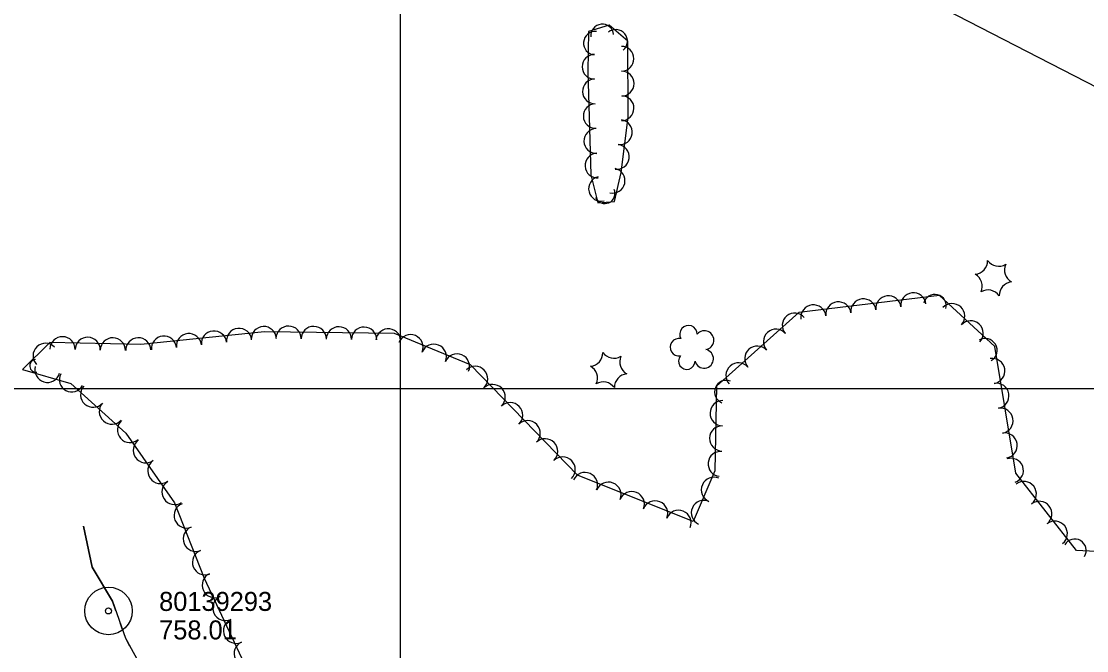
# Model space of a CAD drawing. Extents: x 591954 to 597000, y 198576 to 213500.
# Drawn here: x 595880.1 to 596216.8, y 204417.2 to 204616 of the extents above; entities that cross this region are included whole.
import ezdxf

# ---------------------------------------------------------------- set-up
doc = ezdxf.new("R2010")
doc.units = 0
for name, color, linetype in [('Level 10', 7, 'Continuous'), ('Level 18', 7, 'Continuous'), ('Level 19', 7, 'Continuous'), ('Level 4', 7, 'Continuous'), ('Level 6', 7, 'Continuous')]:
    doc.layers.add(name, color=color, linetype=linetype)

msp = doc.modelspace()

# ---------------------------------------------------------------- linework, layer by layer
at = {"layer": 'Level 10'}
for p, q in [((596000, 204000), (596000, 205500)), ((596000, 204000), (596000, 205500)), ((596000, 204000), (596000, 205500)), ((595000, 204500), (597000, 204500)), ((595000, 204500), (597000, 204500)), ((595000, 204500), (596500, 204500)), ((595000, 204500), (597000, 204500)), ((596000, 203500), (596000, 204500))]:
    msp.add_line(p, q, dxfattribs=at)
at = {"layer": 'Level 18'}
for points in [[(596059.69, 204582.11), (596060.13, 204567.43), (596062.33, 204558.61), (596067.59, 204559.04), (596069.71, 204568.17), (596071.94, 204585.68), (596071.81, 204609.75), (596065.89, 204614.76), (596059.37, 204612.8), (596059.16, 204600.08), (596059.69, 204582.11)], [(596059.69, 204582.11), (596060.13, 204567.43), (596062.33, 204558.61), (596067.59, 204559.04), (596069.71, 204568.17), (596071.94, 204585.68), (596071.81, 204609.75), (596065.89, 204614.76), (596059.37, 204612.8), (596059.16, 204600.08), (596059.69, 204582.11)], [(596059.69, 204582.11), (596060.13, 204567.43), (596062.33, 204558.61), (596067.59, 204559.04), (596069.71, 204568.17), (596071.94, 204585.68), (596071.81, 204609.75), (596065.89, 204614.76), (596059.37, 204612.8), (596059.16, 204600.08), (596059.69, 204582.11)], [(596272.38, 204441.8), (596236.02, 204447.62), (596213.53, 204448.8), (596194.41, 204473.25), (596187.77, 204513.22), (596170.3, 204529.34), (596125.78, 204523.96), (596099.83, 204500.7), (596099.31, 204473.99), (596092.39, 204457.96), (596055.85, 204472.61), (596022.13, 204507.5), (595998.03, 204517.38), (595956.95, 204517.92), (595917.89, 204513.92), (595889.11, 204514.55), (595880.48, 204506), (595895.81, 204501.59), (595913.18, 204485.87), (595928.57, 204463.92), (595937.93, 204440.08), (595954.44, 204404.78)], [(596272.38, 204441.8), (596236.02, 204447.62), (596213.53, 204448.8), (596194.41, 204473.25), (596187.77, 204513.22), (596170.3, 204529.34), (596125.78, 204523.96), (596099.83, 204500.7), (596099.31, 204473.99), (596092.39, 204457.96), (596055.85, 204472.61), (596022.13, 204507.5), (595998.03, 204517.38), (595956.95, 204517.92), (595917.89, 204513.92), (595889.11, 204514.55), (595880.48, 204506), (595895.81, 204501.59), (595913.18, 204485.87), (595928.57, 204463.92), (595937.93, 204440.08), (595954.44, 204404.78)], [(596272.38, 204441.8), (596236.02, 204447.62), (596213.53, 204448.8), (596194.41, 204473.25), (596187.77, 204513.22), (596170.3, 204529.34), (596125.78, 204523.96), (596099.83, 204500.7), (596099.31, 204473.99), (596092.39, 204457.96), (596055.85, 204472.61), (596022.13, 204507.5), (595998.03, 204517.38), (595956.95, 204517.92), (595917.89, 204513.92), (595889.11, 204514.55), (595880.48, 204506), (595895.81, 204501.59), (595913.18, 204485.87), (595928.57, 204463.92), (595937.93, 204440.08), (595954.44, 204404.78)]]:
    msp.add_lwpolyline(points, dxfattribs=at)
for centre, radius, start, end in [((596063.71, 204611.46), 3.62, 6.0411, 186.0258), ((596063.71, 204611.46), 3.62, 6.0411, 186.0258), ((596063.71, 204611.46), 3.62, 6.0411, 186.0258), ((596061.53, 204609.08), 3.73, 84.9348, 264.9195), ((596061.53, 204609.08), 3.73, 84.9348, 264.9195), ((596061.53, 204609.08), 3.73, 84.9348, 264.9195), ((596067.99, 204609.67), 3.68, 309.8053, 129.7899), ((596067.99, 204609.67), 3.68, 309.8053, 129.7899), ((596067.99, 204609.67), 3.68, 309.8053, 129.7899), ((596069.79, 204604.14), 3.92, 270.3146, 90.2993), ((596069.79, 204604.14), 3.92, 270.3146, 90.2993), ((596069.79, 204604.14), 3.92, 270.3146, 90.2993), ((596061.29, 204601.61), 3.92, 89.8761, 269.8607), ((596061.29, 204601.61), 3.92, 89.8761, 269.8607), ((596061.29, 204601.61), 3.92, 89.8761, 269.8607), ((596061.4, 204593.84), 3.92, 91.704, 271.6886), ((596061.4, 204593.84), 3.92, 91.704, 271.6886), ((596061.4, 204593.84), 3.92, 91.704, 271.6886), ((596069.83, 204596.3), 3.92, 270.3074, 90.292), ((596069.83, 204596.3), 3.92, 270.3074, 90.292), ((596069.83, 204596.3), 3.92, 270.3074, 90.292), ((596069.8, 204588.51), 3.92, 269.232, 89.2166), ((596069.8, 204588.51), 3.92, 269.232, 89.2166), ((596069.8, 204588.51), 3.92, 269.232, 89.2166), ((596061.61, 204586.05), 3.88, 91.7082, 271.6929), ((596061.61, 204586.05), 3.88, 91.7082, 271.6929), ((596061.61, 204586.05), 3.88, 91.7082, 271.6929), ((596069.27, 204580.94), 3.92, 262.7512, 82.7358), ((596069.27, 204580.94), 3.92, 262.7512, 82.7358), ((596069.27, 204580.94), 3.92, 262.7512, 82.7358), ((596061.86, 204578.17), 3.92, 91.7037, 271.6884), ((596061.86, 204578.17), 3.92, 91.7037, 271.6884), ((596061.86, 204578.17), 3.92, 91.7037, 271.6884), ((596068.28, 204573.16), 3.92, 262.7439, 82.7286), ((596068.28, 204573.16), 3.92, 262.7439, 82.7286), ((596068.28, 204573.16), 3.92, 262.7439, 82.7286), ((596062.2, 204570.41), 3.91, 93.3888, 273.3734), ((596062.2, 204570.41), 3.91, 93.3888, 273.3734), ((596062.2, 204570.41), 3.91, 93.3888, 273.3734), ((596063.33, 204563.08), 3.92, 104.0209, 284.0055), ((596063.33, 204563.08), 3.92, 104.0209, 284.0055), ((596063.33, 204563.08), 3.92, 104.0209, 284.0055), ((596066.97, 204565.63), 3.92, 257.5732, 77.5579), ((596066.97, 204565.63), 3.92, 257.5732, 77.5579), ((596066.97, 204565.63), 3.92, 257.5732, 77.5579), ((596064.53, 204561.6), 3.19, 203.8481, 23.8328), ((596064.53, 204561.6), 3.19, 203.8481, 23.8328), ((596064.53, 204561.6), 3.19, 203.8481, 23.8328), ((596181.18, 204540.34), 4.3, 275.2113, 0.9762), ((596181.18, 204540.34), 4.3, 275.2113, 0.9762), ((596181.18, 204540.34), 4.3, 275.2113, 0.9762), ((596188.99, 204542.9), 4.3, 215.2113, 300.9762), ((596188.99, 204542.9), 4.3, 215.2113, 300.9762), ((596188.99, 204542.9), 4.3, 215.2113, 300.9762), ((596195.11, 204537.41), 4.3, 155.2113, 240.9762), ((596195.11, 204537.41), 4.3, 155.2113, 240.9762), ((596195.11, 204537.41), 4.3, 155.2113, 240.9762), ((596179.48, 204532.3), 4.3, 335.2113, 60.9762), ((596179.48, 204532.3), 4.3, 335.2113, 60.9762), ((596179.48, 204532.3), 4.3, 335.2113, 60.9762), ((596193.42, 204529.36), 4.3, 95.2113, 180.9762), ((596193.42, 204529.36), 4.3, 95.2113, 180.9762), ((596193.42, 204529.36), 4.3, 95.2113, 180.9762), ((596162.03, 204526.24), 3.98, 6.8996, 186.8843), ((596162.03, 204526.24), 3.98, 6.8996, 186.8843), ((596162.03, 204526.24), 3.98, 6.8996, 186.8843), ((596168.8, 204526.08), 3.62, 346.192, 166.1767), ((596168.8, 204526.08), 3.62, 346.192, 166.1767), ((596168.8, 204526.08), 3.62, 346.192, 166.1767), ((596185.6, 204526.81), 4.3, 35.2113, 120.9762), ((596185.6, 204526.81), 4.3, 35.2113, 120.9762), ((596185.6, 204526.81), 4.3, 35.2113, 120.9762), ((596130.43, 204522.42), 3.98, 6.8996, 186.8843), ((596130.43, 204522.42), 3.98, 6.8996, 186.8843), ((596130.43, 204522.42), 3.98, 6.8996, 186.8843), ((596138.33, 204523.38), 3.98, 6.8925, 186.8771), ((596138.33, 204523.38), 3.98, 6.8925, 186.8771), ((596138.33, 204523.38), 3.98, 6.8925, 186.8771), ((596146.23, 204524.33), 3.98, 6.8988, 186.8834), ((596146.23, 204524.33), 3.98, 6.8988, 186.8834), ((596146.23, 204524.33), 3.98, 6.8988, 186.8834), ((596154.13, 204525.29), 3.98, 6.8925, 186.8771), ((596154.13, 204525.29), 3.98, 6.8925, 186.8771), ((596154.13, 204525.29), 3.98, 6.8925, 186.8771), ((596174.28, 204522.83), 3.98, 317.3194, 137.3041), ((596174.28, 204522.83), 3.98, 317.3194, 137.3041), ((596174.28, 204522.83), 3.98, 317.3194, 137.3041), ((596124.53, 204519.9), 3.94, 39.9947, 219.9794), ((596124.53, 204519.9), 3.94, 39.9947, 219.9794), ((596124.53, 204519.9), 3.94, 39.9947, 219.9794), ((595956.77, 204515.6), 3.97, 2.7995, 182.7842), ((595956.77, 204515.6), 3.97, 2.7995, 182.7842), ((595956.77, 204515.6), 3.97, 2.7995, 182.7842), ((595964.59, 204515.73), 3.98, 359.2517, 179.2364), ((595964.59, 204515.73), 3.98, 359.2517, 179.2364), ((595964.59, 204515.73), 3.98, 359.2517, 179.2364), ((595972.55, 204515.63), 3.98, 359.2589, 179.2436), ((595972.55, 204515.63), 3.98, 359.2589, 179.2436), ((595972.55, 204515.63), 3.98, 359.2589, 179.2436), ((595980.5, 204515.52), 3.98, 359.2517, 179.2364), ((595980.5, 204515.52), 3.98, 359.2517, 179.2364), ((595980.5, 204515.52), 3.98, 359.2517, 179.2364), ((596090.95, 204517.12), 2.78, 1.3946, 209.1675), ((596090.95, 204517.12), 2.78, 1.3946, 209.1675), ((596090.95, 204517.12), 2.78, 1.3946, 209.1675), ((596180.13, 204517.43), 3.98, 317.3194, 137.3041), ((596180.13, 204517.43), 3.98, 317.3194, 137.3041), ((596180.13, 204517.43), 3.98, 317.3194, 137.3041), ((595893.15, 204512.38), 3.98, 358.7405, 178.7252), ((595893.15, 204512.38), 3.98, 358.7405, 178.7252), ((595893.15, 204512.38), 3.98, 358.7405, 178.7252), ((595901.11, 204512.2), 3.98, 358.7476, 178.7323), ((595901.11, 204512.2), 3.98, 358.7476, 178.7323), ((595901.11, 204512.2), 3.98, 358.7476, 178.7323), ((595925.2, 204512.57), 3.98, 5.8558, 185.8405), ((595925.2, 204512.57), 3.98, 5.8558, 185.8405), ((595925.2, 204512.57), 3.98, 5.8558, 185.8405), ((595933.12, 204513.38), 3.98, 5.8494, 185.834), ((595933.12, 204513.38), 3.98, 5.8494, 185.834), ((595933.12, 204513.38), 3.98, 5.8494, 185.834), ((595941.04, 204514.19), 3.98, 5.8558, 185.8405), ((595941.04, 204514.19), 3.98, 5.8558, 185.8405), ((595941.04, 204514.19), 3.98, 5.8558, 185.8405), ((595948.95, 204515), 3.98, 5.8494, 185.834), ((595948.95, 204515), 3.98, 5.8494, 185.834), ((595948.95, 204515), 3.98, 5.8494, 185.834), ((595988.46, 204515.42), 3.98, 359.259, 179.2437), ((595988.46, 204515.42), 3.98, 359.259, 179.2437), ((595988.46, 204515.42), 3.98, 359.259, 179.2437), ((595996.1, 204514.92), 3.92, 352.8201, 172.8048), ((595996.1, 204514.92), 3.92, 352.8201, 172.8048), ((595996.1, 204514.92), 3.92, 352.8201, 172.8048), ((596003.14, 204513.03), 3.98, 337.709, 157.6936), ((596003.14, 204513.03), 3.98, 337.709, 157.6936), ((596003.14, 204513.03), 3.98, 337.709, 157.6936), ((596096, 204515.26), 2.97, 278.4237, 139.6575), ((596096, 204515.26), 2.97, 278.4237, 139.6575), ((596096, 204515.26), 2.97, 278.4237, 139.6575), ((596118.62, 204514.74), 3.98, 41.8804, 221.865), ((596118.62, 204514.74), 3.98, 41.8804, 221.865), ((596118.62, 204514.74), 3.98, 41.8804, 221.865), ((595887.82, 204510.3), 3.96, 44.1848, 224.1694), ((595887.82, 204510.3), 3.96, 44.1848, 224.1694), ((595887.82, 204510.3), 3.96, 44.1848, 224.1694), ((595909.07, 204512.03), 3.98, 358.7477, 178.7324), ((595909.07, 204512.03), 3.98, 358.7477, 178.7324), ((595909.07, 204512.03), 3.98, 358.7477, 178.7324), ((595917.12, 204512.05), 3.97, 1.5585, 181.5432), ((595917.12, 204512.05), 3.97, 1.5585, 181.5432), ((595917.12, 204512.05), 3.97, 1.5585, 181.5432), ((596010.5, 204510.01), 3.98, 337.7129, 157.6976), ((596010.5, 204510.01), 3.98, 337.7129, 157.6976), ((596010.5, 204510.01), 3.98, 337.7129, 157.6976), ((596087.95, 204513.04), 2.78, 78.0716, 279.0826), ((596087.95, 204513.04), 2.78, 78.0716, 279.0826), ((596087.95, 204513.04), 2.78, 78.0716, 279.0826), ((596112.69, 204509.43), 3.98, 41.8857, 221.8704), ((596112.69, 204509.43), 3.98, 41.8857, 221.8704), ((596112.69, 204509.43), 3.98, 41.8857, 221.8704), ((596184.71, 204512.02), 3.77, 300.9023, 120.887), ((596184.71, 204512.02), 3.77, 300.9023, 120.887), ((596184.71, 204512.02), 3.77, 300.9023, 120.887), ((596017.82, 204506.97), 3.97, 337.0592, 157.0439), ((596017.82, 204506.97), 3.97, 337.0592, 157.0439), ((596017.82, 204506.97), 3.97, 337.0592, 157.0439), ((596059.6, 204511.31), 4.3, 275.2113, 0.9762), ((596059.6, 204511.31), 4.3, 275.2113, 0.9762), ((596059.6, 204511.31), 4.3, 275.2113, 0.9762), ((596067.41, 204513.87), 4.3, 215.2113, 300.9762), ((596067.41, 204513.87), 4.3, 215.2113, 300.9762), ((596067.41, 204513.87), 4.3, 215.2113, 300.9762), ((596073.53, 204508.37), 4.3, 155.2113, 240.9762), ((596073.53, 204508.37), 4.3, 155.2113, 240.9762), ((596073.53, 204508.37), 4.3, 155.2113, 240.9762), ((596090.42, 204508.64), 2.61, 140.7797, 358.7123), ((596090.42, 204508.64), 2.61, 140.7797, 358.7123), ((596090.42, 204508.64), 2.61, 140.7797, 358.7123), ((596095.88, 204509.4), 2.97, 196.0745, 79.0477), ((596095.88, 204509.4), 2.97, 196.0745, 79.0477), ((596095.88, 204509.4), 2.97, 196.0745, 79.0477), ((596186.94, 204505.53), 3.98, 279.438, 99.4227), ((596186.94, 204505.53), 3.98, 279.438, 99.4227), ((596186.94, 204505.53), 3.98, 279.438, 99.4227), ((595884.82, 204507.13), 2.03, 96.5907, 276.5754), ((595884.82, 204507.13), 2.03, 96.5907, 276.5754), ((595884.82, 204507.13), 2.03, 96.5907, 276.5754), ((595888.4, 204505.89), 3.98, 163.9387, 343.9233), ((595888.4, 204505.89), 3.98, 163.9387, 343.9233), ((595888.4, 204505.89), 3.98, 163.9387, 343.9233), ((596023.56, 204503.03), 3.98, 314.0303, 134.0149), ((596023.56, 204503.03), 3.98, 314.0303, 134.0149), ((596023.56, 204503.03), 3.98, 314.0303, 134.0149), ((596057.9, 204503.27), 4.3, 335.2113, 60.9762), ((596057.9, 204503.27), 4.3, 335.2113, 60.9762), ((596057.9, 204503.27), 4.3, 335.2113, 60.9762), ((596106.76, 204504.12), 3.98, 41.8804, 221.865), ((596106.76, 204504.12), 3.98, 41.8804, 221.865), ((596106.76, 204504.12), 3.98, 41.8804, 221.865), ((595896.03, 204502.76), 3.88, 152.0647, 332.0494), ((595896.03, 204502.76), 3.88, 152.0647, 332.0494), ((595896.03, 204502.76), 3.88, 152.0647, 332.0494), ((596071.84, 204500.33), 4.3, 95.2113, 180.9762), ((596071.84, 204500.33), 4.3, 95.2113, 180.9762), ((596071.84, 204500.33), 4.3, 95.2113, 180.9762), ((595902.85, 204498.03), 3.98, 137.8696, 317.8542), ((595902.85, 204498.03), 3.98, 137.8696, 317.8542), ((595902.85, 204498.03), 3.98, 137.8696, 317.8542), ((596029.09, 204497.3), 3.98, 314.0353, 134.0199), ((596029.09, 204497.3), 3.98, 314.0353, 134.0199), ((596029.09, 204497.3), 3.98, 314.0353, 134.0199), ((596064.02, 204497.78), 4.3, 35.2113, 120.9762), ((596064.02, 204497.78), 4.3, 35.2113, 120.9762), ((596064.02, 204497.78), 4.3, 35.2113, 120.9762), ((596102.86, 204498.91), 3.66, 68.5672, 248.5519), ((596102.86, 204498.91), 3.66, 68.5672, 248.5519), ((596102.86, 204498.91), 3.66, 68.5672, 248.5519), ((596188.24, 204497.68), 3.98, 279.438, 99.4227), ((596188.24, 204497.68), 3.98, 279.438, 99.4227), ((596188.24, 204497.68), 3.98, 279.438, 99.4227), ((596101.75, 204492.19), 3.98, 88.9061, 268.8908), ((596101.75, 204492.19), 3.98, 88.9061, 268.8908), ((596101.75, 204492.19), 3.98, 88.9061, 268.8908), ((595908.75, 204492.69), 3.98, 137.8749, 317.8596), ((595908.75, 204492.69), 3.98, 137.8749, 317.8596), ((595908.75, 204492.69), 3.98, 137.8749, 317.8596), ((596034.62, 204491.58), 3.98, 314.0354, 134.0201), ((596034.62, 204491.58), 3.98, 314.0354, 134.0201), ((596034.62, 204491.58), 3.98, 314.0354, 134.0201), ((596189.54, 204489.83), 3.98, 279.444, 99.4286), ((596189.54, 204489.83), 3.98, 279.444, 99.4286), ((596189.54, 204489.83), 3.98, 279.444, 99.4286), ((595914.47, 204486.87), 3.96, 131.2965, 311.2812), ((595914.47, 204486.87), 3.96, 131.2965, 311.2812), ((595914.47, 204486.87), 3.96, 131.2965, 311.2812), ((596040.15, 204485.86), 3.98, 314.0303, 134.0149), ((596040.15, 204485.86), 3.98, 314.0303, 134.0149), ((596040.15, 204485.86), 3.98, 314.0303, 134.0149), ((596101.59, 204484.23), 3.98, 88.9061, 268.8908), ((596101.59, 204484.23), 3.98, 88.9061, 268.8908), ((596101.59, 204484.23), 3.98, 88.9061, 268.8908), ((596190.85, 204481.98), 3.98, 279.438, 99.4227), ((596190.85, 204481.98), 3.98, 279.438, 99.4227), ((596190.85, 204481.98), 3.98, 279.438, 99.4227), ((595919.51, 204480.47), 3.98, 125.0457, 305.0304), ((595919.51, 204480.47), 3.98, 125.0457, 305.0304), ((595919.51, 204480.47), 3.98, 125.0457, 305.0304), ((596045.68, 204480.13), 3.98, 314.0353, 134.0199), ((596045.68, 204480.13), 3.98, 314.0353, 134.0199), ((596045.68, 204480.13), 3.98, 314.0353, 134.0199), ((596101.09, 204476.18), 3.93, 84.3283, 264.3129), ((596101.09, 204476.18), 3.93, 84.3283, 264.3129), ((596101.09, 204476.18), 3.93, 84.3283, 264.3129), ((595924.08, 204473.95), 3.98, 125.0516, 305.0363), ((595924.08, 204473.95), 3.98, 125.0516, 305.0363), ((595924.08, 204473.95), 3.98, 125.0516, 305.0363), ((596051.21, 204474.41), 3.98, 314.0303, 134.0149), ((596051.21, 204474.41), 3.98, 314.0303, 134.0149), ((596051.21, 204474.41), 3.98, 314.0303, 134.0149), ((596192.92, 204474.08), 3.87, 289.2131, 109.1978), ((596192.92, 204474.08), 3.87, 289.2131, 109.1978), ((596192.92, 204474.08), 3.87, 289.2131, 109.1978), ((596058.28, 204469.52), 3.96, 336.5781, 156.5628), ((596058.28, 204469.52), 3.96, 336.5781, 156.5628), ((596058.28, 204469.52), 3.96, 336.5781, 156.5628), ((595928.57, 204467.31), 3.97, 123.0966, 303.0813), ((595928.57, 204467.31), 3.97, 123.0966, 303.0813), ((595928.57, 204467.31), 3.97, 123.0966, 303.0813), ((596065.66, 204466.44), 3.98, 338.1675, 158.1522), ((596065.66, 204466.44), 3.98, 338.1675, 158.1522), ((596065.66, 204466.44), 3.98, 338.1675, 158.1522), ((596098.99, 204467.99), 3.98, 66.6607, 246.6453), ((596098.99, 204467.99), 3.98, 66.6607, 246.6453), ((596098.99, 204467.99), 3.98, 66.6607, 246.6453), ((596196.91, 204466.67), 3.98, 308.0266, 128.0113), ((596196.91, 204466.67), 3.98, 308.0266, 128.0113), ((596196.91, 204466.67), 3.98, 308.0266, 128.0113), ((596073.04, 204463.48), 3.98, 338.1581, 158.1428), ((596073.04, 204463.48), 3.98, 338.1581, 158.1428), ((596073.04, 204463.48), 3.98, 338.1581, 158.1428), ((595932.39, 204459.91), 3.98, 111.4468, 291.4315), ((595932.39, 204459.91), 3.98, 111.4468, 291.4315), ((595932.39, 204459.91), 3.98, 111.4468, 291.4315), ((596080.43, 204460.51), 3.98, 338.1675, 158.1522), ((596080.43, 204460.51), 3.98, 338.1675, 158.1522), ((596080.43, 204460.51), 3.98, 338.1675, 158.1522), ((596095.77, 204460.74), 3.92, 65.8205, 245.8052), ((596095.77, 204460.74), 3.92, 65.8205, 245.8052), ((596095.77, 204460.74), 3.92, 65.8205, 245.8052), ((596201.81, 204460.4), 3.98, 308.0266, 128.0113), ((596201.81, 204460.4), 3.98, 308.0266, 128.0113), ((596201.81, 204460.4), 3.98, 308.0266, 128.0113), ((596087.82, 204457.55), 3.98, 338.1648, 158.1495), ((596087.82, 204457.55), 3.98, 338.1648, 158.1495), ((596087.82, 204457.55), 3.98, 338.1648, 158.1495), ((595935.29, 204452.5), 3.98, 111.4468, 291.4315), ((595935.29, 204452.5), 3.98, 111.4468, 291.4315), ((595935.29, 204452.5), 3.98, 111.4468, 291.4315), ((596206.71, 204454.13), 3.98, 308.0266, 128.0113), ((596206.71, 204454.13), 3.98, 308.0266, 128.0113), ((596206.71, 204454.13), 3.98, 308.0266, 128.0113), ((596212.98, 204448.81), 3.63, 329.6346, 149.6193), ((596212.98, 204448.81), 3.63, 329.6346, 149.6193), ((596212.98, 204448.81), 3.63, 329.6346, 149.6193), ((595938.2, 204445.09), 3.98, 111.4535, 291.4382), ((595938.2, 204445.09), 3.98, 111.4535, 291.4382), ((595938.2, 204445.09), 3.98, 111.4535, 291.4382), ((595941.28, 204437.89), 3.98, 114.8014, 294.7861), ((595941.28, 204437.89), 3.98, 114.8014, 294.7861), ((595941.28, 204437.89), 3.98, 114.8014, 294.7861), ((595944.63, 204430.68), 3.98, 115.0659, 295.0505), ((595944.63, 204430.68), 3.98, 115.0659, 295.0505), ((595944.63, 204430.68), 3.98, 115.0659, 295.0505), ((595948, 204423.47), 3.98, 115.0754, 295.0601), ((595948, 204423.47), 3.98, 115.0754, 295.0601), ((595948, 204423.47), 3.98, 115.0754, 295.0601), ((595951.37, 204416.26), 3.98, 115.0659, 295.0505), ((595951.37, 204416.26), 3.98, 115.0659, 295.0505), ((595951.37, 204416.26), 3.98, 115.0659, 295.0505)]:
    msp.add_arc(centre, radius, start, end, dxfattribs=at)
at = {"layer": 'Level 19'}
for points in [[(595899.77, 204456.53), (595902.59, 204443.54), (595908.96, 204432.81), (595913.05, 204421.18), (595919.55, 204409.24), (595927.32, 204397.81), (595935.69, 204396.3)], [(595899.77, 204456.53), (595902.59, 204443.54), (595908.96, 204432.81), (595913.05, 204421.18), (595919.55, 204409.24), (595927.32, 204397.81), (595935.69, 204396.3)], [(595899.77, 204456.53), (595902.59, 204443.54), (595908.96, 204432.81), (595913.05, 204421.18), (595919.55, 204409.24), (595927.32, 204397.81), (595935.69, 204396.3)], [(595910.03, 204429.77), (595908.96, 204432.81), (595902.59, 204443.54), (595899.77, 204456.53)], [(595899.77, 204456.53), (595902.59, 204443.54), (595908.96, 204432.81), (595910.03, 204429.77)], [(595910.03, 204429.77), (595908.96, 204432.81), (595902.59, 204443.54), (595899.77, 204456.53)], [(595912.02, 204424.11), (595911.36, 204425.99)], [(595913.48, 204420.39), (595914.44, 204418.63)], [(595913.48, 204420.39), (595914.44, 204418.63)], [(595914.44, 204418.63), (595913.48, 204420.39)]]:
    msp.add_lwpolyline(points, dxfattribs=at)
at = {"layer": 'Level 4'}
msp.add_lwpolyline([(596451.14, 204145.51), (596525.27, 204456.26), (596301.7, 204553.02), (596061.01, 204676.82), (595803.6, 204793.01), (595657.91, 204869.81), (595496.03, 204962.18), (595284.73, 205098.89)], dxfattribs=at)
msp.add_lwpolyline([(596451.14, 204145.51), (596525.27, 204456.26), (596301.7, 204553.02), (596061.01, 204676.82), (595803.6, 204793.01), (595657.91, 204869.81), (595496.03, 204962.18), (595284.73, 205098.89)], dxfattribs=at)
msp.add_lwpolyline([(596451.14, 204145.51), (596525.27, 204456.26), (596301.7, 204553.02), (596061.01, 204676.82), (595803.6, 204793.01), (595657.91, 204869.81), (595496.03, 204962.18), (595284.73, 205098.89)], dxfattribs=at)
at = {"layer": 'Level 6'}
for radius in [7.5, 7.5, 7.5, 7.5, 0.96, 0.96, 0.96, 0.96]:
    msp.add_circle((595907.69, 204429.74), radius, dxfattribs=at)

# ---------------------------------------------------------------- texts
for s, p in [('80139293', (595923.69, 204429.74)), ('80139293', (595923.69, 204429.74)), ('80139293', (595923.69, 204429.74)), ('80139293', (595923.69, 204429.74)), ('758.01', (595923.69, 204420.74)), ('758.01', (595923.69, 204420.74)), ('758.01', (595923.69, 204420.74)), ('758.01', (595923.69, 204420.74))]:
    msp.add_text(s, height=6, dxfattribs=at).set_placement(p)

doc.saveas('drawing.dxf')
